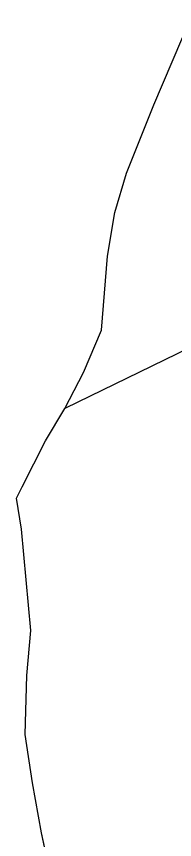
# Model space of a CAD drawing. Extents: x -262715 to -259381, y -1237238 to -1231182.
# Drawn here: x -261739 to -261688.1, y -1234311.7 to -1234046.7 of the extents above; entities that cross this region are included whole.
import ezdxf

# ---------------------------------------------------------------- set-up
doc = ezdxf.new("R2010")
doc.units = 0
for name, color, linetype in [('body_kn', 7, 'Continuous'), ('katuz_linie', 7, 'Continuous'), ('kladpar_hranice', 7, 'Continuous'), ('kladpar_plochy', 7, 'Continuous'), ('zappar_hrandruhpozemk', 7, 'Continuous'), ('zuob_linie', 7, 'Continuous'), ('zuob_plochy', 7, 'Continuous')]:
    doc.layers.add(name, color=color, linetype=linetype)

msp = doc.modelspace()

# ---------------------------------------------------------------- linework, layer by layer
at = {"layer": 'body_kn'}
for p, q in [((-261694.8, -1234075.2), (-261694.8, -1234075.2)), ((-261703.65, -1234097.1), (-261703.65, -1234097.1)), ((-261707.36, -1234109.86), (-261707.36, -1234109.86)), ((-261709.69, -1234123.9), (-261709.69, -1234123.9)), ((-261711.61, -1234147.71), (-261711.61, -1234147.71)), ((-261717.44, -1234161.3), (-261717.44, -1234161.3)), ((-261723.48, -1234172.93), (-261723.48, -1234172.93)), ((-261729.65, -1234183.39), (-261729.65, -1234183.39)), ((-261737.22, -1234198.2), (-261737.22, -1234198.2)), ((-261739, -1234201.77), (-261739, -1234201.77)), ((-261737.43, -1234211.8), (-261737.43, -1234211.8)), ((-261734.4, -1234244.43), (-261734.4, -1234244.43)), ((-261735.64, -1234258.95), (-261735.64, -1234258.95)), ((-261736.16, -1234277.94), (-261736.16, -1234277.94)), ((-261733.89, -1234293.45), (-261733.89, -1234293.45)), ((-261730.93, -1234309.59), (-261730.93, -1234309.59))]:
    msp.add_line(p, q, dxfattribs=at)
at = {"layer": 'katuz_linie'}
msp.add_lwpolyline([(-261726.04, -1234332.65), (-261730.93, -1234309.59), (-261733.89, -1234293.45), (-261736.16, -1234277.94), (-261735.64, -1234258.95), (-261734.4, -1234244.43), (-261737.43, -1234211.8), (-261739, -1234201.77), (-261737.22, -1234198.2), (-261729.65, -1234183.39), (-261723.48, -1234172.93), (-261717.44, -1234161.3), (-261711.61, -1234147.71), (-261709.69, -1234123.9), (-261707.36, -1234109.86), (-261703.65, -1234097.1), (-261694.8, -1234075.2), (-261682.73, -1234046.69)], dxfattribs=at)
at = {"layer": 'kladpar_hranice'}
msp.add_lwpolyline([(-261726.04, -1234332.65), (-261730.93, -1234309.59), (-261733.89, -1234293.45), (-261736.16, -1234277.94), (-261735.64, -1234258.95), (-261734.4, -1234244.43), (-261737.43, -1234211.8), (-261739, -1234201.77), (-261737.22, -1234198.2), (-261729.65, -1234183.39), (-261723.48, -1234172.93), (-261717.44, -1234161.3), (-261711.61, -1234147.71), (-261709.69, -1234123.9), (-261707.36, -1234109.86), (-261703.65, -1234097.1), (-261694.8, -1234075.2), (-261682.73, -1234046.69)], dxfattribs=at)
at = {"layer": 'kladpar_plochy'}
for p, q in [((-261694.8, -1234075.2), (-261682.73, -1234046.69)), ((-261703.65, -1234097.1), (-261694.8, -1234075.2)), ((-261707.36, -1234109.86), (-261703.65, -1234097.1)), ((-261709.69, -1234123.9), (-261707.36, -1234109.86)), ((-261711.61, -1234147.71), (-261709.69, -1234123.9)), ((-261717.44, -1234161.3), (-261711.61, -1234147.71)), ((-261723.48, -1234172.93), (-261717.44, -1234161.3)), ((-261729.65, -1234183.39), (-261723.48, -1234172.93)), ((-261737.22, -1234198.2), (-261729.65, -1234183.39)), ((-261739, -1234201.77), (-261737.22, -1234198.2)), ((-261737.43, -1234211.8), (-261739, -1234201.77)), ((-261734.4, -1234244.43), (-261737.43, -1234211.8)), ((-261735.64, -1234258.95), (-261734.4, -1234244.43)), ((-261736.16, -1234277.94), (-261735.64, -1234258.95)), ((-261733.89, -1234293.45), (-261736.16, -1234277.94)), ((-261730.93, -1234309.59), (-261733.89, -1234293.45)), ((-261726.04, -1234332.65), (-261730.93, -1234309.59))]:
    msp.add_line(p, q, dxfattribs=at)
at = {"layer": 'zappar_hrandruhpozemk'}
msp.add_lwpolyline([(-261594.8, -1234119.86), (-261667.49, -1234145.72), (-261723.48, -1234172.93)], dxfattribs=at)
at = {"layer": 'zuob_linie'}
msp.add_lwpolyline([(-261726.04, -1234332.65), (-261730.93, -1234309.59), (-261733.89, -1234293.45), (-261736.16, -1234277.94), (-261735.64, -1234258.95), (-261734.4, -1234244.43), (-261737.43, -1234211.8), (-261739, -1234201.77), (-261737.22, -1234198.2), (-261729.65, -1234183.39), (-261723.48, -1234172.93), (-261717.44, -1234161.3), (-261711.61, -1234147.71), (-261709.69, -1234123.9), (-261707.36, -1234109.86), (-261703.65, -1234097.1), (-261694.8, -1234075.2), (-261682.73, -1234046.69)], dxfattribs=at)
at = {"layer": 'zuob_plochy'}
msp.add_lwpolyline([(-261726.04, -1234332.65), (-261730.93, -1234309.59), (-261733.89, -1234293.45), (-261736.16, -1234277.94), (-261735.64, -1234258.95), (-261734.4, -1234244.43), (-261737.43, -1234211.8), (-261739, -1234201.77), (-261737.22, -1234198.2), (-261729.65, -1234183.39), (-261723.48, -1234172.93), (-261717.44, -1234161.3), (-261711.61, -1234147.71), (-261709.69, -1234123.9), (-261707.36, -1234109.86), (-261703.65, -1234097.1), (-261694.8, -1234075.2), (-261682.73, -1234046.69)], dxfattribs=at)

doc.saveas('drawing.dxf')
